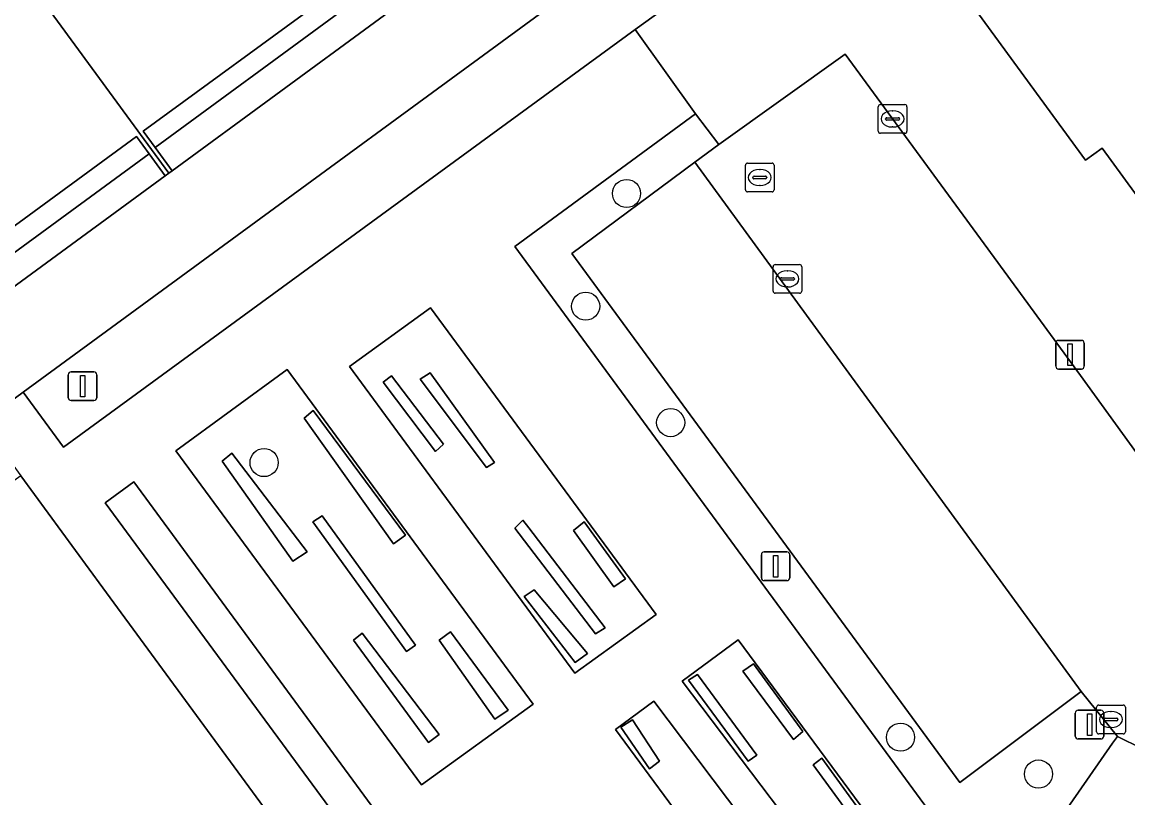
# Model space of a CAD drawing. Extents: x 159039 to 160102, y 381214 to 382524.
# Drawn here: x 159811.01 to 159849.5, y 382116.9 to 382143.89 of the extents above; entities that cross this region are included whole.
import ezdxf

# ---------------------------------------------------------------- set-up
doc = ezdxf.new("R2010")
doc.units = 0
for name, color, linetype in [('IMGEO_Boom', 7, 'Continuous'), ('IMGEO_Groenvoorziening', 7, 'Continuous'), ('IMGEO_Haag', 7, 'Continuous'), ('IMGEO_Kolk', 7, 'Continuous'), ('IMGEO_Lichtmast', 7, 'Continuous'), ('IMGEO_Pand', 7, 'Continuous'), ('IMGEO_Parkeervlak_open', 7, 'Continuous'), ('IMGEO_Rijbaan_lokaal_open', 7, 'Continuous'), ('IMGEO_Rioolput', 7, 'Continuous'), ('IMGEO_Voetpad_gesloten', 7, 'Continuous'), ('IMGEO_Voetpad_open', 7, 'Continuous')]:
    doc.layers.add(name, color=color, linetype=linetype)

msp = doc.modelspace()

# ---------------------------------------------------------------- linework, layer by layer
at = {"layer": 'IMGEO_Boom'}
for centre in [(159832.048, 382137.926), (159830.624, 382134.004), (159833.584, 382129.955), (159819.433, 382128.564), (159841.583, 382119.011), (159846.385, 382117.729)]:
    msp.add_circle(centre, 0.489, dxfattribs=at)
at = {"layer": 'IMGEO_Groenvoorziening'}
for points in [[(159815.642, 382139.528), (159816.234, 382138.719), (159830.67, 382149.296), (159830.108, 382150.063), (159823.764, 382145.42), (159823.324, 382146.02), (159821.618, 382144.771), (159822.033, 382144.205)], [(159832.353, 382143.626), (159836.653, 382146.744), (159835.166, 382148.68), (159811.05, 382131.012), (159812.456, 382129.106)], [(159822.033, 382144.205), (159821.618, 382144.771), (159815.228, 382140.094), (159815.642, 382139.528)], [(159848.967, 382118.801), (159849.133, 382119.038), (159847.873, 382120.6), (159843.648, 382117.441), (159830.146, 382135.837), (159834.427, 382139.013), (159835.255, 382139.627), (159834.447, 382140.702), (159828.163, 382136.083), (159843.864, 382114.684), (159845.044, 382113.106), (159846.694, 382115.544)], [(159808.989, 382134.597), (159815.429, 382139.311), (159814.99, 382139.911), (159808.549, 382135.197)], [(159808.549, 382135.197), (159806.815, 382133.928), (159807.23, 382133.361), (159800.733, 382128.606), (159801.325, 382127.798), (159815.991, 382138.542), (159815.429, 382139.311), (159808.989, 382134.597)], [(159825.224, 382133.946), (159822.408, 382131.912), (159830.243, 382121.241), (159833.084, 382123.279)], [(159820.24, 382131.8), (159816.36, 382128.969), (159824.909, 382117.349), (159828.793, 382120.165)], [(159825.679, 382129.201), (159825.396, 382128.949), (159823.58, 382131.359), (159823.864, 382131.584)], [(159825.396, 382128.949), (159825.679, 382129.201), (159823.864, 382131.584), (159823.58, 382131.359)], [(159827.17, 382128.397), (159824.864, 382131.469), (159825.21, 382131.692), (159827.449, 382128.564)], [(159825.21, 382131.692), (159824.864, 382131.469), (159827.17, 382128.397), (159827.449, 382128.564)], [(159820.822, 382130.11), (159821.139, 382130.376), (159824.36, 382126.036), (159823.933, 382125.742)], [(159821.139, 382130.376), (159820.822, 382130.11), (159823.933, 382125.742), (159824.36, 382126.036)], [(159820.929, 382125.464), (159820.438, 382125.13), (159817.974, 382128.61), (159818.309, 382128.888)], [(159820.929, 382125.464), (159818.309, 382128.888), (159817.974, 382128.61), (159820.438, 382125.13)], [(159832.833, 382098.3), (159813.825, 382124.21), (159810.972, 382128.099), (159796.985, 382118.117), (159795.722, 382119.781), (159794.696, 382119.03), (159795.927, 382117.409), (159781.677, 382107.42), (159780.669, 382108.753), (159779.561, 382107.941), (159780.482, 382106.683), (159776.459, 382103.673), (159775.504, 382104.97), (159768.971, 382100.183), (159784.554, 382078.918), (159786.945, 382075.655), (159791.878, 382068.923), (159802.875, 382053.916), (159808.903, 382062.847)], [(159814.905, 382127.893), (159813.897, 382127.166), (159822.462, 382115.533), (159823.452, 382116.257)], [(159824.705, 382122.217), (159824.393, 382121.991), (159821.131, 382126.508), (159821.454, 382126.709)], [(159821.131, 382126.508), (159824.393, 382121.991), (159824.705, 382122.217), (159821.454, 382126.709)], [(159831.3, 382122.815), (159830.97, 382122.608), (159828.159, 382126.288), (159828.442, 382126.56), (159828.646, 382126.292)], [(159831.3, 382122.815), (159828.646, 382126.292), (159828.442, 382126.56), (159828.159, 382126.288), (159830.97, 382122.608)], [(159830.574, 382126.503), (159832.016, 382124.517), (159831.61, 382124.246), (159830.204, 382126.198)], [(159830.574, 382126.503), (159830.204, 382126.198), (159831.61, 382124.246), (159832.016, 382124.517)], [(159830.687, 382121.924), (159830.259, 382121.611), (159828.488, 382123.907), (159828.834, 382124.139)], [(159828.488, 382123.907), (159830.259, 382121.611), (159830.687, 382121.924), (159828.834, 382124.139)], [(159825.527, 382119.103), (159825.153, 382118.826), (159822.545, 382122.388), (159822.844, 382122.636)], [(159825.153, 382118.826), (159825.527, 382119.103), (159822.844, 382122.636), (159822.545, 382122.388)], [(159825.926, 382122.676), (159827.928, 382119.946), (159827.468, 382119.634), (159825.528, 382122.387)], [(159825.528, 382122.387), (159827.468, 382119.634), (159827.928, 382119.946), (159825.926, 382122.676)], [(159835.929, 382122.402), (159833.984, 382120.963), (159840.139, 382112.824), (159842.019, 382114.162)], [(159837.853, 382118.936), (159836.095, 382121.306), (159836.467, 382121.567), (159838.181, 382119.213)], [(159836.467, 382121.567), (159836.095, 382121.306), (159837.853, 382118.936), (159838.181, 382119.213)], [(159836.28, 382118.173), (159834.2, 382120.991), (159834.512, 382121.195), (159836.579, 382118.382)], [(159834.512, 382121.195), (159834.2, 382120.991), (159836.28, 382118.173), (159836.579, 382118.382)], [(159833.003, 382120.265), (159831.662, 382119.281), (159837.725, 382111.066), (159839.154, 382112.106)], [(159833.191, 382118.181), (159832.843, 382117.915), (159831.844, 382119.363), (159832.252, 382119.61)], [(159832.252, 382119.61), (159831.844, 382119.363), (159832.843, 382117.915), (159833.191, 382118.181)], [(159838.538, 382118.046), (159838.849, 382118.283), (159840.471, 382116.042), (159840.181, 382115.816)], [(159838.849, 382118.283), (159838.538, 382118.046), (159840.181, 382115.816), (159840.471, 382116.042)]]:
    msp.add_lwpolyline(points, close=True, dxfattribs=at)
at = {"layer": 'IMGEO_Haag'}
for points in [[(159830.146, 382135.837), (159834.427, 382139.013), (159835.255, 382139.627), (159834.447, 382140.702), (159828.163, 382136.083), (159843.864, 382114.684), (159845.044, 382113.106), (159846.694, 382115.544), (159848.967, 382118.801), (159849.133, 382119.038), (159847.873, 382120.6), (159843.648, 382117.441)], [(159825.396, 382128.949), (159825.679, 382129.201), (159823.864, 382131.584), (159823.58, 382131.359)], [(159825.21, 382131.692), (159824.864, 382131.469), (159827.17, 382128.397), (159827.449, 382128.564)], [(159821.139, 382130.376), (159820.822, 382130.11), (159823.933, 382125.742), (159824.36, 382126.036)], [(159820.929, 382125.464), (159818.309, 382128.888), (159817.974, 382128.61), (159820.438, 382125.13)], [(159823.452, 382116.257), (159814.905, 382127.893), (159813.897, 382127.166), (159822.462, 382115.533)], [(159821.131, 382126.508), (159824.393, 382121.991), (159824.705, 382122.217), (159821.454, 382126.709)], [(159828.442, 382126.56), (159828.159, 382126.288), (159830.97, 382122.608), (159831.3, 382122.815), (159828.646, 382126.292)], [(159830.574, 382126.503), (159830.204, 382126.198), (159831.61, 382124.246), (159832.016, 382124.517)], [(159828.488, 382123.907), (159830.259, 382121.611), (159830.687, 382121.924), (159828.834, 382124.139)], [(159825.153, 382118.826), (159825.527, 382119.103), (159822.844, 382122.636), (159822.545, 382122.388)], [(159825.528, 382122.387), (159827.468, 382119.634), (159827.928, 382119.946), (159825.926, 382122.676)], [(159836.467, 382121.567), (159836.095, 382121.306), (159837.853, 382118.936), (159838.181, 382119.213)], [(159834.512, 382121.195), (159834.2, 382120.991), (159836.28, 382118.173), (159836.579, 382118.382)], [(159832.252, 382119.61), (159831.844, 382119.363), (159832.843, 382117.915), (159833.191, 382118.181)], [(159838.849, 382118.283), (159838.538, 382118.046), (159840.181, 382115.816), (159840.471, 382116.042)]]:
    msp.add_lwpolyline(points, close=True, dxfattribs=at)
at = {"layer": 'IMGEO_Kolk'}
for p, q in [((159840.882, 382141.02), (159841.734, 382141.02)), ((159840.807, 382140.094), (159840.807, 382140.946)), ((159841.295, 382140.8), (159841.32, 382140.8)), ((159841.808, 382140.946), (159841.808, 382140.094)), ((159841.066, 382140.514), (159841.066, 382140.526)), ((159841.504, 382140.477), (159841.106, 382140.477)), ((159841.109, 382140.563), (159841.507, 382140.563)), ((159841.318, 382140.24), (159841.293, 382140.24)), ((159841.55, 382140.526), (159841.55, 382140.514)), ((159841.734, 382140.02), (159840.882, 382140.02)), ((159837.146, 382134.528), (159837.146, 382135.38)), ((159837.221, 382135.454), (159838.073, 382135.454)), ((159837.634, 382135.234), (159837.659, 382135.234)), ((159838.147, 382135.38), (159838.147, 382134.528)), ((159837.405, 382134.948), (159837.405, 382134.96)), ((159837.843, 382134.911), (159837.445, 382134.911)), ((159837.448, 382134.997), (159837.846, 382134.997)), ((159837.889, 382134.96), (159837.889, 382134.948)), ((159837.657, 382134.674), (159837.632, 382134.674)), ((159838.073, 382134.454), (159837.221, 382134.454)), ((159848.407, 382119.202), (159848.407, 382120.054)), ((159848.482, 382120.128), (159849.334, 382120.128)), ((159848.895, 382119.908), (159848.92, 382119.908)), ((159849.408, 382120.054), (159849.408, 382119.202)), ((159848.666, 382119.622), (159848.666, 382119.634)), ((159849.104, 382119.585), (159848.706, 382119.585)), ((159848.709, 382119.671), (159849.107, 382119.671)), ((159849.15, 382119.634), (159849.15, 382119.622)), ((159849.334, 382119.128), (159848.482, 382119.128)), ((159848.918, 382119.348), (159848.893, 382119.348))]:
    msp.add_line(p, q, dxfattribs=at)
for points in [[(159840.882, 382141.02), (159841.734, 382141.02)], [(159840.807, 382140.094), (159840.807, 382140.946)], [(159841.808, 382140.946), (159841.808, 382140.094)], [(159841.734, 382140.02), (159840.882, 382140.02)], [(159837.146, 382134.528), (159837.146, 382135.38)], [(159837.221, 382135.454), (159838.073, 382135.454)], [(159838.147, 382135.38), (159838.147, 382134.528)], [(159838.073, 382134.454), (159837.221, 382134.454)], [(159848.407, 382119.202), (159848.407, 382120.054)], [(159848.482, 382120.128), (159849.334, 382120.128)], [(159849.408, 382120.054), (159849.408, 382119.202)], [(159849.334, 382119.128), (159848.482, 382119.128)]]:
    msp.add_lwpolyline(points, dxfattribs=at)
for centre, radius, start, end in [((159840.884, 382140.944), 0.0765, 91.552, 178.448), ((159840.884, 382140.944), 0.0765, 91.552, 178.448), ((159841.732, 382140.944), 0.0765, 1.552, 88.448), ((159841.732, 382140.944), 0.0765, 1.552, 88.448), ((159841.106, 382140.523), 0.0403, 85.8775, 175.7526), ((159841.103, 382140.513), 0.0366, 178.938, 274.7102), ((159841.507, 382140.52), 0.043, 264.8664, 352.4533), ((159841.511, 382140.525), 0.0386, 1.7309, 96.639), ((159840.884, 382140.096), 0.0765, 181.552, 268.448), ((159840.884, 382140.096), 0.0765, 181.552, 268.448), ((159841.732, 382140.096), 0.0765, 271.552, 358.448), ((159841.732, 382140.096), 0.0765, 271.552, 358.448), ((159837.223, 382135.378), 0.0765, 91.552, 178.448), ((159837.223, 382135.378), 0.0765, 91.552, 178.448), ((159838.071, 382135.378), 0.0765, 1.552, 88.448), ((159838.071, 382135.378), 0.0765, 1.552, 88.448), ((159837.445, 382134.957), 0.0403, 85.8775, 175.7526), ((159837.442, 382134.947), 0.0366, 178.938, 274.7102), ((159837.846, 382134.954), 0.043, 264.8664, 352.4533), ((159837.85, 382134.959), 0.0386, 1.7309, 96.639), ((159837.223, 382134.53), 0.0765, 181.552, 268.448), ((159837.223, 382134.53), 0.0765, 181.552, 268.448), ((159838.071, 382134.53), 0.0765, 271.552, 358.448), ((159838.071, 382134.53), 0.0765, 271.552, 358.448), ((159848.484, 382120.052), 0.0765, 91.552, 178.448), ((159848.484, 382120.052), 0.0765, 91.552, 178.448), ((159849.332, 382120.052), 0.0765, 1.552, 88.448), ((159849.332, 382120.052), 0.0765, 1.552, 88.448), ((159848.706, 382119.631), 0.0403, 85.8775, 175.7526), ((159848.703, 382119.621), 0.0366, 178.938, 274.7102), ((159849.107, 382119.628), 0.043, 264.8664, 352.4533), ((159849.111, 382119.633), 0.0386, 1.7309, 96.639), ((159848.484, 382119.204), 0.0765, 181.552, 268.448), ((159848.484, 382119.204), 0.0765, 181.552, 268.448), ((159849.332, 382119.204), 0.0765, 271.552, 358.448), ((159849.332, 382119.204), 0.0765, 271.552, 358.448)]:
    msp.add_arc(centre, radius, start, end, dxfattribs=at)
for centre, major_axis, ratio, start_param, end_param in [((159841.294, 382140.52), (-0.387, 0.002), 0.722429, 4.712389, 7.853982), ((159841.319, 382140.52), (-0.39, 0.002), 0.717154, 1.570796, 4.712389), ((159837.633, 382134.954), (-0.387, 0.002), 0.722429, 4.712389, 7.853982), ((159837.658, 382134.954), (-0.39, 0.002), 0.717154, 1.570796, 4.712389), ((159848.894, 382119.628), (-0.387, 0.002), 0.722429, 4.712389, 7.853982), ((159848.919, 382119.628), (-0.39, 0.002), 0.717154, 1.570796, 4.712389)]:
    msp.add_ellipse(centre, major_axis=major_axis, ratio=ratio, start_param=start_param, end_param=end_param, dxfattribs=at)
at = {"layer": 'IMGEO_Lichtmast'}
for p, q in [((159846.987, 382131.915), (159846.987, 382132.715)), ((159846.987, 382132.715), (159846.987, 382131.915)), ((159847.087, 382132.815), (159847.877, 382132.815)), ((159847.877, 382132.815), (159847.087, 382132.815)), ((159847.977, 382132.715), (159847.977, 382131.915)), ((159847.977, 382131.915), (159847.977, 382132.715)), ((159847.877, 382131.815), (159847.087, 382131.815)), ((159847.087, 382131.815), (159847.877, 382131.815)), ((159812.619, 382130.823), (159812.619, 382131.623)), ((159812.619, 382131.623), (159812.619, 382130.823)), ((159812.719, 382131.723), (159813.509, 382131.723)), ((159813.509, 382131.723), (159812.719, 382131.723)), ((159813.609, 382131.623), (159813.609, 382130.823)), ((159813.609, 382130.823), (159813.609, 382131.623)), ((159813.509, 382130.723), (159812.719, 382130.723)), ((159812.719, 382130.723), (159813.509, 382130.723)), ((159836.74, 382124.559), (159836.74, 382125.359)), ((159836.74, 382125.359), (159836.74, 382124.559)), ((159836.84, 382125.459), (159837.63, 382125.459)), ((159837.63, 382125.459), (159836.84, 382125.459)), ((159837.73, 382125.359), (159837.73, 382124.559)), ((159837.73, 382124.559), (159837.73, 382125.359)), ((159837.63, 382124.459), (159836.84, 382124.459)), ((159836.84, 382124.459), (159837.63, 382124.459)), ((159847.667, 382119.049), (159847.667, 382119.849)), ((159847.667, 382119.849), (159847.667, 382119.049)), ((159847.767, 382119.949), (159848.557, 382119.949)), ((159848.557, 382119.949), (159847.767, 382119.949)), ((159848.657, 382119.849), (159848.657, 382119.049)), ((159848.657, 382119.049), (159848.657, 382119.849)), ((159848.557, 382118.949), (159847.767, 382118.949)), ((159847.767, 382118.949), (159848.557, 382118.949))]:
    msp.add_line(p, q, dxfattribs=at)
for points in [[(159847.407, 382132.69), (159847.557, 382132.69), (159847.557, 382131.94), (159847.407, 382131.94), (159847.407, 382132.69)], [(159813.039, 382131.598), (159813.189, 382131.598), (159813.189, 382130.848), (159813.039, 382130.848), (159813.039, 382131.598)], [(159837.16, 382125.334), (159837.31, 382125.334), (159837.31, 382124.584), (159837.16, 382124.584), (159837.16, 382125.334)], [(159848.087, 382119.824), (159848.237, 382119.824), (159848.237, 382119.074), (159848.087, 382119.074), (159848.087, 382119.824)]]:
    msp.add_lwpolyline(points, dxfattribs=at)
for centre, start, end in [((159847.087, 382132.715), 90, 180), ((159847.087, 382132.715), 90, 180), ((159847.877, 382132.715), 0, 90), ((159847.877, 382132.715), 360, 90), ((159847.087, 382131.915), 180, 270), ((159847.087, 382131.915), 180, 270), ((159847.877, 382131.915), 270, 0), ((159847.877, 382131.915), 270, 0), ((159812.719, 382131.623), 90, 180), ((159812.719, 382131.623), 90, 180), ((159813.509, 382131.623), 0, 90), ((159813.509, 382131.623), 360, 90), ((159812.719, 382130.823), 180, 270), ((159812.719, 382130.823), 180, 270), ((159813.509, 382130.823), 270, 0), ((159813.509, 382130.823), 270, 0), ((159836.84, 382125.359), 90, 180), ((159836.84, 382125.359), 90, 180), ((159837.63, 382125.359), 0, 90), ((159837.63, 382125.359), 360, 90), ((159836.84, 382124.559), 180, 270), ((159836.84, 382124.559), 180, 270), ((159837.63, 382124.559), 270, 0), ((159837.63, 382124.559), 270, 0), ((159847.767, 382119.849), 90, 180), ((159847.767, 382119.849), 90, 180), ((159848.557, 382119.849), 0, 90), ((159848.557, 382119.849), 360, 90), ((159847.767, 382119.049), 180, 270), ((159847.767, 382119.049), 180, 270), ((159848.557, 382119.049), 270, 0), ((159848.557, 382119.049), 270, 0)]:
    msp.add_arc(centre, 0.1, start, end, dxfattribs=at)
at = {"layer": 'IMGEO_Pand'}
for points in [[(159809.565, 382147.577), (159816.113, 382138.631), (159816.234, 382138.719), (159815.642, 382139.528), (159815.228, 382140.094), (159821.618, 382144.771), (159823.324, 382146.02), (159829.669, 382150.663), (159830.108, 382150.063), (159830.67, 382149.296), (159830.922, 382149.481), (159824.38, 382158.42), (159820.433, 382155.531), (159816.551, 382152.69), (159811.795, 382149.209)], [(159844.516, 382146.666), (159844.61, 382146.535), (159843.284, 382145.567), (159848.018, 382139.08), (159848.6, 382139.504), (159854.602, 382131.278), (159854.02, 382130.852), (159858.754, 382124.365), (159860.079, 382125.333), (159860.173, 382125.203), (159868.034, 382130.939), (159852.378, 382152.403)], [(159801.203, 382127.709), (159801.325, 382127.798), (159800.733, 382128.606), (159800.318, 382129.173), (159806.815, 382133.928), (159808.549, 382135.197), (159814.99, 382139.911), (159815.429, 382139.311), (159815.991, 382138.542), (159816.113, 382138.631), (159809.565, 382147.577), (159806.89, 382145.62), (159801.847, 382141.929), (159794.652, 382136.663)]]:
    msp.add_lwpolyline(points, close=True, dxfattribs=at)
at = {"layer": 'IMGEO_Parkeervlak_open'}
msp.add_lwpolyline([(159834.427, 382139.013), (159830.146, 382135.837), (159843.648, 382117.441), (159847.873, 382120.6)], close=True, dxfattribs=at)
at = {"layer": 'IMGEO_Rijbaan_lokaal_open'}
for points in [[(159827.923, 382167.083), (159823.955, 382163.867), (159824.96, 382162.503), (159833.273, 382151.218), (159835.166, 382148.68), (159836.653, 382146.744), (159832.353, 382143.626), (159834.447, 382140.702), (159835.255, 382139.627), (159839.659, 382142.774), (159844.489, 382136.176), (159847.845, 382131.591), (159850.53, 382127.892), (159854.025, 382123.077), (159855.159, 382121.59)], [(159848.6, 382139.504), (159848.018, 382139.08), (159843.284, 382145.567), (159843.188, 382145.697)], [(159855.159, 382121.59), (159854.025, 382123.077), (159850.53, 382127.892), (159847.845, 382131.591), (159844.489, 382136.176), (159839.659, 382142.774), (159835.255, 382139.627), (159834.427, 382139.013), (159847.873, 382120.6), (159849.133, 382119.038), (159849.978, 382118.622), (159850.561, 382118.334), (159856.545, 382114.219), (159861.958, 382110.504), (159865.429, 382108.205), (159868.391, 382112.509), (159858.199, 382119.141)], [(159858.845, 382124.239), (159858.754, 382124.365), (159854.02, 382130.852), (159854.602, 382131.278), (159848.6, 382139.504)]]:
    msp.add_lwpolyline(points, dxfattribs=at)
at = {"layer": 'IMGEO_Rioolput'}
for p, q in [((159836.184, 382138.057), (159836.184, 382138.909)), ((159836.259, 382138.983), (159837.111, 382138.983)), ((159836.672, 382138.763), (159836.697, 382138.763)), ((159837.185, 382138.909), (159837.185, 382138.057)), ((159836.443, 382138.477), (159836.443, 382138.489)), ((159836.881, 382138.44), (159836.483, 382138.44)), ((159836.486, 382138.526), (159836.884, 382138.526)), ((159836.927, 382138.489), (159836.927, 382138.477)), ((159837.111, 382137.983), (159836.259, 382137.983)), ((159836.695, 382138.203), (159836.67, 382138.203))]:
    msp.add_line(p, q, dxfattribs=at)
for points in [[(159836.184, 382138.057), (159836.184, 382138.909)], [(159836.259, 382138.983), (159837.111, 382138.983)], [(159837.185, 382138.909), (159837.185, 382138.057)], [(159837.111, 382137.983), (159836.259, 382137.983)]]:
    msp.add_lwpolyline(points, dxfattribs=at)
for centre, radius, start, end in [((159836.261, 382138.907), 0.0765, 91.552, 178.448), ((159836.261, 382138.907), 0.0765, 91.552, 178.448), ((159837.109, 382138.907), 0.0765, 1.552, 88.448), ((159837.109, 382138.907), 0.0765, 1.552, 88.448), ((159836.483, 382138.486), 0.0403, 85.8775, 175.7526), ((159836.48, 382138.476), 0.0366, 178.938, 274.7102), ((159836.884, 382138.483), 0.043, 264.8664, 352.4533), ((159836.888, 382138.488), 0.0386, 1.7309, 96.639), ((159836.261, 382138.059), 0.0765, 181.552, 268.448), ((159836.261, 382138.059), 0.0765, 181.552, 268.448), ((159837.109, 382138.059), 0.0765, 271.552, 358.448), ((159837.109, 382138.059), 0.0765, 271.552, 358.448)]:
    msp.add_arc(centre, radius, start, end, dxfattribs=at)
for centre, major_axis, ratio, start_param, end_param in [((159836.671, 382138.483), (-0.387, 0.002), 0.722429, 4.712389, 7.853982), ((159836.696, 382138.483), (-0.39, 0.002), 0.717154, 1.570796, 4.712389)]:
    msp.add_ellipse(centre, major_axis=major_axis, ratio=ratio, start_param=start_param, end_param=end_param, dxfattribs=at)
at = {"layer": 'IMGEO_Voetpad_gesloten'}
for points in [[(159809.61, 382129.956), (159811.05, 382131.012), (159835.166, 382148.68), (159833.273, 382151.218), (159831.765, 382150.104), (159830.922, 382149.481), (159830.67, 382149.296), (159816.234, 382138.719), (159816.113, 382138.631), (159815.991, 382138.542), (159801.325, 382127.798)], [(159795.474, 382035.774), (159847.301, 382112.071), (159848.111, 382111.532), (159857.293, 382105.298), (159857.124, 382105.05), (159861.29, 382102.295), (159862.823, 382104.618), (159849.585, 382113.612), (159846.694, 382115.544), (159845.044, 382113.106), (159843.864, 382114.684), (159828.163, 382136.083), (159834.447, 382140.702), (159832.353, 382143.626), (159812.456, 382129.106), (159811.05, 382131.012), (159809.61, 382129.956), (159810.972, 382128.099), (159813.825, 382124.21), (159832.833, 382098.3)]]:
    msp.add_lwpolyline(points, dxfattribs=at)
for points in [[(159822.408, 382131.912), (159825.224, 382133.946), (159833.084, 382123.279), (159830.243, 382121.241)], [(159824.909, 382117.349), (159816.36, 382128.969), (159820.24, 382131.8), (159828.793, 382120.165)], [(159822.462, 382115.533), (159813.897, 382127.166), (159814.905, 382127.893), (159823.452, 382116.257)], [(159833.984, 382120.963), (159835.929, 382122.402), (159842.019, 382114.162), (159840.139, 382112.824)], [(159831.662, 382119.281), (159833.003, 382120.265), (159839.154, 382112.106), (159837.725, 382111.066)]]:
    msp.add_lwpolyline(points, close=True, dxfattribs=at)
at = {"layer": 'IMGEO_Voetpad_open'}
msp.add_lwpolyline([(159863.801, 382106.101), (159865.429, 382108.205), (159861.958, 382110.504), (159856.545, 382114.219), (159850.561, 382118.334), (159849.978, 382118.622), (159849.133, 382119.038), (159848.967, 382118.801), (159846.694, 382115.544), (159849.585, 382113.612), (159851.733, 382116.704)], dxfattribs=at)

doc.saveas('drawing.dxf')
